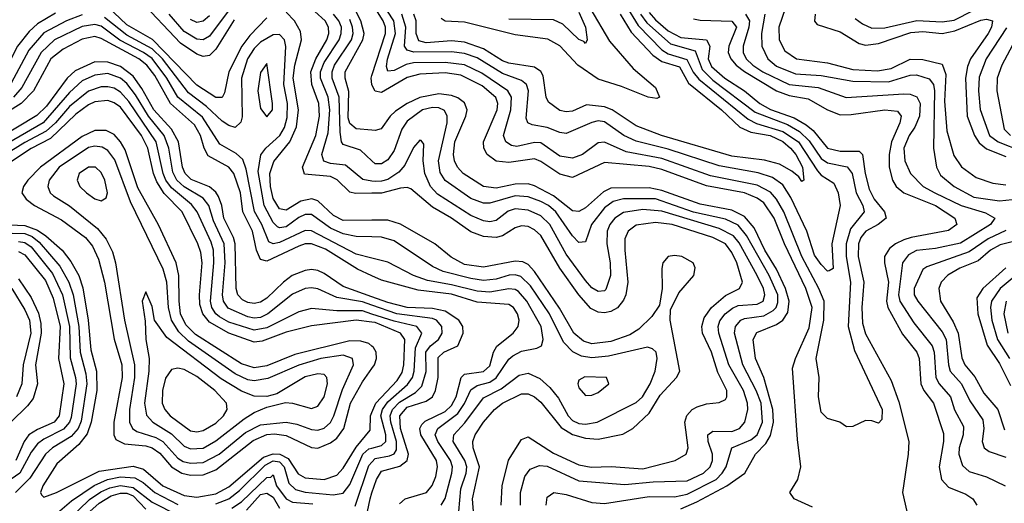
# Model space of a CAD drawing. Header units: inches. Extents: x 501365 to 657855, y 482276 to 547543.
# Tile 578 of 656: x 588894 to 591986, y 516896 to 518413. Entities that reach past the tile are written whole.
import ezdxf

# ---------------------------------------------------------------- set-up
doc = ezdxf.new("R2010")
doc.units = ezdxf.units.IN
doc.header["$MEASUREMENT"] = 0
doc.layers.add('A5581', color=7, linetype='Continuous')
doc.layers.add('A5591', color=7, linetype='Continuous')

msp = doc.modelspace()

# ---------------------------------------------------------------- linework, layer by layer
at = {"layer": 'A5581', "color": 5}
for points, elevation in [([(589664.7, 518595.3), (589490, 518361), (589470, 518349.9), (589450, 518352.2), (589410, 518376.3), (589363.4, 518430)], 2360), ([(589090, 518427.9), (589041, 518410), (588970, 518372.1), (588922.8, 518317.2), (588866.5, 518213.5), (588848.2, 518190), (588730, 518108.2), (588690, 518094.5), (588670, 518095.1), (588550, 518147.7), (588510, 518152.8), (588414.4, 518154.4), (588384, 518164), (588330, 518217.6), (588230, 518284.5), (588166.5, 518350), (588085, 518405), (587982.1, 518502.1)], 2440), ([(589670, 518418.8), (589616.7, 518363.3), (589591.5, 518330), (589550.3, 518250), (589536.6, 518183.4), (589530, 518169.4), (589510, 518169.3), (589450, 518207.9), (589310.8, 518350.8), (589230, 518397), (589150, 518473.6)], 2420), ([(589566.8, 518413.2), (589510, 518320.6), (589490, 518301.1), (589470, 518297.7), (589450, 518305.4), (589399.1, 518339.1), (589270, 518476.9)], 2380), ([(590000, 517868.9), (589948.2, 517868.2), (589930, 517871.5), (589890.8, 517910.8), (589870, 517920.7), (589788.2, 517928.2), (589781.4, 517950), (589823.9, 518050), (589835.2, 518110), (589833, 518150), (589810.9, 518210), (589807.9, 518250), (589823.5, 518290), (589858, 518350), (589864.4, 518370), (589863.4, 518390), (589852.8, 518410), (589787.7, 518467.7)], 2380), ([(590000, 517784), (589910, 517783.3), (589879, 517799), (589830, 517844.4), (589810.8, 517850.8), (589776.7, 517843.3), (589730, 517815.7), (589710, 517820.1), (589690, 517852.4), (589681.4, 517890), (589678.8, 517930), (589691.8, 517968.2), (589742.4, 518030), (589763, 518077), (589769.5, 518130), (589753, 518230), (589757.3, 518270), (589778.9, 518350), (589775.9, 518375.9), (589756.4, 518410), (589730, 518437)], 2420), ([(590000, 518066.2), (589950, 518070.4), (589930, 518087.9), (589925.2, 518105.2), (589927.7, 518187.7), (589915.8, 518230), (589916.1, 518250), (589971.7, 518350), (589975.1, 518370), (589965.3, 518410), (589945.8, 518445.8)], 2320), ([(589005.9, 518434.1), (588950, 518400.2), (588923.9, 518376.1), (588886.6, 518330), (588835.4, 518230), (588815.7, 518204.3), (588730, 518140), (588690, 518125.9), (588670, 518127.6), (588570, 518176.4), (588530, 518182.9), (588430, 518186.4), (588398.3, 518198.3), (588345.3, 518245.3), (588250, 518308.7), (588190.5, 518370.5), (588108.7, 518428.7)], 2420), ([(590000, 517731.6), (589950, 517732.7), (589910, 517741.5), (589870, 517759.5), (589810, 517801.5), (589790, 517802.2), (589770, 517792.7), (589730, 517763), (589710, 517759.7), (589703.6, 517763.6), (589690, 517776.9), (589661.4, 517830), (589642.9, 517937.1), (589651.4, 517988.6), (589667.1, 518010), (589710.9, 518050), (589725.4, 518074.6), (589733.6, 518106.4), (589734.2, 518150), (589723.5, 518210), (589729.4, 518329.4), (589725, 518350), (589710, 518367.1), (589690, 518365.9), (589650, 518342.4), (589630, 518322.8), (589609.4, 518290), (589590.3, 518230), (589591.9, 518108.1), (589588, 518092), (589570, 518075.2), (589550, 518081.3), (589530, 518095), (589480.7, 518140.6), (589424, 518184), (589341.8, 518290), (589310, 518321.6), (589230, 518364.2), (589160.2, 518420.2)], 2440), ([(589490, 518425), (589470, 518408.1), (589450, 518404.8), (589430, 518413.5)], 2340), ([(590000, 517906.8), (589971.5, 517911.5), (589916.7, 517956.7), (589870, 517961.6), (589848.7, 517968.7), (589842.3, 517990), (589861.9, 518058.1), (589867.9, 518130), (589862.4, 518170), (589837.9, 518230), (589838.6, 518250), (589850, 518279), (589896.6, 518350), (589903.5, 518370), (589903.8, 518390), (589896.4, 518410), (589879.3, 518430)], 2360), ([(590000, 517970.3), (589963.6, 518003.6), (589910, 518021.3), (589904.2, 518030), (589899.9, 518059.9), (589896.9, 518170), (589874.5, 518230), (589874.6, 518250), (589882.2, 518270), (589935.2, 518350), (589940.4, 518370), (589938.9, 518390), (589930, 518414.1)], 2340), ([(590000, 517664.8), (589950, 517677.2), (589810, 517750.7), (589790, 517751.9), (589710, 517714.4), (589690, 517709.9), (589676.1, 517716.1), (589654.3, 517770), (589630.8, 517810.8), (589604.4, 517944.4), (589594.2, 517974.2), (589573.1, 517993.1), (589522.2, 518022.2), (589467.5, 518107.5), (589390.2, 518170.2), (589355.8, 518230), (589310, 518290.9), (589282.9, 518310), (589208.4, 518348.4), (589150, 518392.4), (589130, 518398.2), (589090, 518392.1), (589002.7, 518350), (588961.1, 518310), (588900.1, 518199.9), (588873.8, 518170)], 2460), ([(590000, 517609.6), (589954.3, 517630), (589853.6, 517693.6), (589810, 517710.3), (589790, 517709.8), (589770, 517703), (589670, 517655.8), (589650, 517660.7), (589637.4, 517690), (589625, 517750), (589594.9, 517810), (589587.2, 517870), (589566.3, 517930), (589550, 517950.5), (589485.7, 517985.7), (589472.6, 518010), (589461.4, 518050), (589443.1, 518083.1), (589367.6, 518150), (589317.9, 518237.9), (589292.5, 518270), (589267.5, 518290), (589150, 518354.4), (589130, 518360.1), (589090, 518352), (589030, 518320.7), (588991.9, 518290), (588936.6, 518190), (588898, 518150), (588745.2, 518054.8)], 2480), ([(590000, 517543.6), (589910, 517575.8), (589850, 517616.3), (589830, 517626.2), (589810, 517629.4), (589790, 517626.6), (589749.7, 517610), (589722.4, 517590), (589670, 517539.1), (589650, 517527.1), (589630, 517522.6), (589610, 517525.3), (589593.6, 517533.6), (589579.2, 517550), (589573.2, 517570), (589570.3, 517710), (589564.9, 517730), (589534.8, 517790), (589528.4, 517830), (589518.5, 517858.5), (589510, 517872), (589490, 517888.5), (589432.1, 517912.1), (589413, 517930), (589405, 517950), (589392.2, 518030), (589370.8, 518070), (589315.3, 518130), (589277.7, 518197.7), (589250, 518235.8), (589210, 518266.4), (589170, 518280), (589130, 518281), (589067.8, 518252.2), (589042.3, 518230), (588977.7, 518142.3), (588947.7, 518112.3), (588770, 518005.4)], 2520), ([(590000, 517517.5), (589970, 517528), (589890, 517541.3), (589830, 517568.7), (589810, 517571.8), (589790, 517569.3), (589750, 517552.4), (589673.2, 517490), (589650, 517478.8), (589630, 517476.4), (589610, 517480.4), (589548.4, 517508.4), (589533.8, 517530), (589530.8, 517550), (589538.9, 517650), (589535.5, 517710), (589502.4, 517782.4), (589487.8, 517830), (589470, 517853.4), (589410, 517888.4), (589387.2, 517910), (589374.9, 517934.9), (589362.2, 518010), (589347.6, 518050), (589297.9, 518110), (589257.3, 518177.3), (589230, 518212.9), (589209.9, 518230), (589170, 518244.2), (589130, 518239.3), (589090, 518221), (589050, 518185), (588967.2, 518090), (588730, 517952.4)], 2540), ([(590000, 518208.7), (589999.4, 518210), (589997.3, 518230), (590000, 518238.5)], 2280), ([(590000, 517489.5), (589970, 517499.2), (589890, 517499.6), (589810, 517506.9), (589770, 517496.4), (589670, 517446.1), (589630, 517438.5), (589550, 517464.4), (589520.8, 517480.8), (589509.3, 517490), (589497, 517510), (589492.6, 517530), (589503.1, 517650), (589502, 517690), (589495.1, 517715.1), (589451.3, 517810), (589433.7, 517833.7), (589370, 517885.5), (589352.5, 517910), (589344, 517930), (589322.2, 518030), (589236.7, 518156.7), (589210, 518185.8), (589190, 518197.8), (589170, 518202.9), (589150, 518202.9), (589110, 518189.3), (589050, 518140.4), (589006.4, 518090), (588976.7, 518063.3), (588910, 518028.3), (588750, 517929)], 2560), ([(590000, 517464), (589950, 517470), (589810, 517453), (589730, 517432.6), (589655.5, 517404.5), (589630, 517401.5), (589550, 517429.8), (589490, 517464.5), (589468.5, 517490), (589459.3, 517519.3), (589457.9, 517550), (589466.4, 517650), (589462.8, 517682.8), (589453, 517710), (589403.6, 517810), (589347.9, 517867.9), (589324, 517904), (589313.7, 517930), (589295.6, 518010), (589276.3, 518050), (589210, 518139), (589190, 518152.7), (589170, 518159.5), (589130, 518155.8), (589110, 518145.7), (589070, 518116.3), (588990, 518040), (588930, 518008.8), (588773.4, 517906.6)], 2580), ([(590000, 517388.7), (589990, 517396.8), (589964.5, 517404.5), (589930, 517405.3), (589757.6, 517362.4), (589670, 517327), (589630, 517320.6), (589590, 517332.9), (589445.6, 517425.6), (589415.9, 517455.9), (589399.1, 517490), (589394.1, 517530), (589393.2, 517610), (589384.6, 517650), (589330, 517769.4), (589265.1, 517885.1), (589224.7, 518004.7), (589210, 518030.3), (589190, 518052.6), (589165.3, 518065.3), (589130, 518065.2), (589090, 518047.1), (588959.6, 517950), (588919.5, 517910), (588905.9, 517890), (588900.9, 517870), (588913.7, 517850), (588939.9, 517830), (589024.9, 517784.9), (589100.5, 517730), (589122.5, 517702.5), (589141.3, 517661.3), (589160.4, 517590), (589190.8, 517410.8), (589214.1, 517330), (589215.4, 517290), (589189.8, 517149.8), (589189.3, 517110), (589196.1, 517096.1), (589222.5, 517082.5), (589290, 517075.7), (589310, 517069.7), (589333.3, 517053.3), (589370, 517009.8), (589403, 516990), (589430, 516983.9), (589470, 516985.1), (589510, 517001), (589627.2, 517092.8), (589670, 517111.1), (589693.8, 517113.8), (589730, 517108.7), (589810, 517070.3), (589830, 517069), (589870, 517085), (589890, 517100.3), (589911.7, 517130), (589932.1, 517210), (589970, 517276.9), (590000, 517318.4)], 2620), ([(588770, 517773.2), (588910, 517767.8), (588950, 517752.9), (588975.4, 517735.4), (589026.8, 517690), (589054.3, 517654.3), (589079.4, 517610), (589091.6, 517571.6), (589108.7, 517470), (589117.6, 517377.7), (589135, 517310), (589135.8, 517250), (589118.3, 517150), (589105.9, 517114.1), (589079.5, 517080.5), (589010, 517019), (588966.9, 516950), (588959.4, 516930), (588961.7, 516921.7), (588970, 516915.2), (589009.5, 516929.5), (589143.4, 516996.6), (589250, 517012.2), (589282.7, 517002.7), (589343.7, 516950), (589410, 516920.1), (589450, 516915.4), (589510, 516925.6), (589550, 516947.4), (589659.5, 517040.5), (589690, 517051.3), (589710.3, 517050.3), (589736.4, 517036.4), (589767.9, 516987.9), (589790, 516975.3), (589850, 516970.3), (589890, 516983.6), (589910, 517005.8), (589950, 517071.6), (589994.7, 517125.3), (589995.7, 517170), (590000, 517180.4)], 2580), ([(588870, 517743.4), (588910, 517741.9), (588932.9, 517732.9), (588955.3, 517715.3), (589020.1, 517640.1), (589048.4, 517590), (589061.2, 517550), (589079.7, 517450), (589083.7, 517370), (589101.4, 517301.4), (589104.5, 517270), (589086.4, 517153.6), (589077.3, 517130), (589054.9, 517105.1), (588997.2, 517070), (588975.3, 517050), (588925.8, 516974.2), (588880.2, 516930)], 2560), ([(588890, 517716.7), (588910, 517713.6), (588930, 517700.7), (588997.2, 517617.2), (589028.1, 517550), (589050, 517450), (589051.8, 517351.8), (589069.5, 517290), (589070.7, 517270), (589054.9, 517165.1), (589049.8, 517150), (589031.5, 517128.5), (588970, 517096.9), (588950, 517082), (588930, 517056.2), (588894.1, 516990), (588808.1, 516931.9)], 2540), ([(588890, 517685.6), (588910, 517675.8), (588974.5, 517594.5), (588999.3, 517539.3), (589020.9, 517450), (589015.3, 517350), (589032.8, 517270), (589017.7, 517170), (589001.7, 517150), (588950, 517127.7), (588922.8, 517110), (588907.5, 517090), (588881.9, 517030)], 2520), ([(588890, 517600.3), (588930, 517541.1), (588952.3, 517492.3), (588960, 517460), (588961.1, 517430), (588943.2, 517330), (588949.6, 517270), (588935.6, 517224.4), (588918.7, 517201.3), (588866.3, 517150)], 2480), ([(588868.7, 517570), (588910, 517502.2), (588924.1, 517470), (588929, 517430), (588904.4, 517330), (588900.4, 517270), (588883.2, 517230)], 2460), ([(589510, 516893.8), (589550.3, 516909.7), (589584.2, 516935.8), (589664.5, 517015.5), (589690, 517028.5), (589710, 517025.6), (589724.6, 517010), (589738.5, 516958.5), (589759.3, 516939.3), (589790, 516931), (589878, 516921.9), (589910, 516927.7), (589930, 516954.3), (589971.5, 517050), (589990, 517066.4), (590000, 517069)], 2560), ([(589947, 516887), (589990, 517014), (590000, 517024.9)], 2540), ([(589560, 516880.1), (589590, 516900.2), (589670, 516976.1), (589682, 516978), (589690, 516984.9), (589699.8, 516950), (589730, 516909.8), (589750, 516899.3), (589814.3, 516894.3)], 2540), ([(588990, 516847.3), (589056.6, 516903.4), (589128.1, 516951.9), (589169.9, 516970.1), (589210, 516978.7), (589255.8, 516975.8), (589281, 516961), (589317.7, 516930), (589390, 516892.1)], 2560), ([(589011.2, 516808.8), (589112.9, 516907.1), (589148.6, 516931.4), (589176.3, 516943.7), (589210, 516951), (589250, 516945.5), (589310, 516899.4), (589390, 516857.9)], 2540), ([(589114.1, 516870), (589143.6, 516896.4), (589180.8, 516919.2), (589210, 516927.8), (589230, 516927.1), (589250, 516918.9), (589290, 516877.2)], 2520), ([(589605.7, 516874.3), (589650, 516923.5), (589670, 516927.5), (589690, 516914.4), (589710, 516880.7)], 2520), ([(589985.8, 516870), (589994, 516910), (590000, 516928)], 2520)]:
    msp.add_lwpolyline(points, dxfattribs=dict(at, elevation=elevation))
for points, elevation in [([(589670, 518275.3), (589650, 518247.8), (589641.1, 518190), (589650, 518134.3), (589670, 518108.6), (589687.2, 518130), (589688, 518150)], 2460), ([(589130, 518016.4), (589110, 518011.6), (589017.3, 517950), (588986.7, 517910), (588981.8, 517890), (588989.2, 517870), (589000.1, 517860.1), (589050, 517828.7), (589138.1, 517758.1), (589164.8, 517724.8), (589184.7, 517684.7), (589194.1, 517650), (589222.6, 517470), (589254.7, 517330), (589253.8, 517290), (589238.5, 517190), (589238.6, 517150), (589247.9, 517130), (589261.1, 517121.1), (589321.7, 517101.7), (589342.9, 517090), (589390, 517037.2), (589406.9, 517026.9), (589430, 517021.2), (589470, 517023.7), (589520.1, 517050), (589602.5, 517117.5), (589650, 517141.7), (589730, 517150.3), (589763.9, 517143.9), (589810, 517126.8), (589830, 517125.4), (589850, 517131.9), (589870, 517149.3), (589880.2, 517170), (589907, 517253), (589942.1, 517330), (589939.1, 517350), (589910, 517360.1), (589839.8, 517350), (589770, 517329.2), (589673.1, 517286.9), (589630, 517280.4), (589610, 517283.5), (589570, 517301.7), (589424.1, 517404.1), (589393.3, 517433.3), (589370.7, 517470), (589361.3, 517510), (589355.3, 517590), (589344.5, 517630), (589241.6, 517841.6), (589192.9, 517972.9), (589170, 518003), (589153, 518013)], 2640), ([(589110, 517950.7), (589080.4, 517930), (589074.1, 517910), (589083, 517890), (589103.9, 517870), (589130, 517850.9), (589150, 517844.8), (589165.4, 517854.6), (589169, 517870), (589160.6, 517910), (589150, 517933.9), (589131.4, 517950)], 2660), ([(589290, 517559.6), (589278.2, 517530), (589287.3, 517467.3), (589289.7, 517410), (589300.1, 517350), (589299.4, 517310), (589285.2, 517210), (589291.9, 517171.9), (589311.4, 517150), (589370, 517113.8), (589410, 517074.5), (589430, 517066.4), (589470, 517068.9), (589510, 517091.6), (589599.1, 517160.9), (589630, 517180.4), (589670, 517197.3), (589728.5, 517211.5), (589750, 517210.1), (589810, 517193.5), (589830, 517200.6), (589850, 517230.2), (589859.8, 517270), (589858.7, 517290), (589850, 517299.9), (589830, 517302.3), (589790, 517292.5), (589701.3, 517238.7), (589669.7, 517230.3), (589630, 517231.7), (589590, 517247), (589526.6, 517286.6), (589355.6, 517415.6), (589316.6, 517470), (589310, 517513.2)], 2660), ([(589390, 517320.1), (589370, 517315.2), (589351.8, 517288.2), (589341.7, 517250), (589341.2, 517210), (589349, 517190), (589366.6, 517170), (589430, 517122.8), (589450, 517119.6), (589470, 517123.6), (589510, 517146.6), (589534.1, 517170), (589544.9, 517190), (589542.8, 517210), (589506.8, 517250), (589450, 517293.5), (589410, 517315.3)], 2680)]:
    msp.add_lwpolyline(points, close=True, dxfattribs=dict(at, elevation=elevation))
at = {"layer": 'A5591', "color": 5}
for points, elevation in [([(590842.9, 518430), (590863.2, 518403.2), (590937.3, 518337.3), (591015.2, 518315.2), (591036.9, 518256.9), (591070, 518223.7), (591203.3, 518123.3), (591304.3, 518084.3), (591342, 518062), (591372.9, 518032.9), (591410, 517977.3), (591430, 517964), (591491.8, 517951.8), (591508, 517930), (591520.8, 517870), (591541.5, 517830), (591545.5, 517810), (591503.1, 517756.9), (591489, 517710), (591489.1, 517670), (591502.4, 517590), (591495, 517450), (591515.3, 517375.3), (591601.6, 517190), (591601.1, 517158.9), (591590, 517147), (591570, 517154.5), (591550, 517155.1), (591510, 517136.2), (591490, 517135.1), (591468.7, 517150), (591430, 517162), (591410, 517181.2), (591402.4, 517230), (591404.7, 517290), (591394.4, 517350), (591418.8, 517470), (591419.5, 517530), (591403.3, 517570), (591350, 517670), (591292.8, 517810), (591270.2, 517850), (591251.6, 517871.6), (591210, 517894.4), (591062.9, 517922.9), (590910, 517977.5), (590798.2, 517998.2), (590730, 518028.8), (590710, 518027.2), (590661.2, 517990), (590630, 517978.3), (590590, 517984.6), (590530, 518026.7), (590510, 518027.4), (590454.8, 518014.8), (590438.1, 518018.1), (590419.9, 518030), (590413.3, 518050), (590435.9, 518130), (590437.9, 518170), (590427, 518190), (590344.9, 518244.9), (590290, 518271.9), (590230, 518279.3), (590130, 518277.7), (590107.5, 518272.4), (590070, 518254.2), (590050, 518251.9), (590046, 518266), (590049, 518289), (590074.2, 518370), (590068.7, 518410), (590028.3, 518470)], 2260), ([(591517, 518417), (591539.9, 518399.9), (591570, 518387), (591610, 518387.5), (591711.1, 518411.1), (591790, 518406.7), (591828.2, 518411.8), (591950, 518473.2)], 2440), ([(590000, 518238.5), (590042.3, 518370), (590042, 518390), (590035.4, 518410), (590000, 518465.8)], 2280), ([(590797.5, 518457.5), (590835.4, 518395.4), (590910, 518318.8), (590930, 518306), (590988.5, 518288.5), (591008.4, 518248.4), (591026.2, 518226.2), (591180.9, 518100.9), (591207.9, 518087.9), (591290, 518062.7), (591338.8, 518030), (591398.6, 517938.6), (591410, 517924.9), (591450, 517899.8), (591464.1, 517870), (591469.7, 517830), (591443.7, 517710), (591447.8, 517632.2), (591435.4, 517624.6), (591430, 517624.4), (591410, 517644.8), (591390, 517674.1), (591365.7, 517750), (591315.6, 517855.6), (591290, 517894.6), (591257.9, 517917.9), (591212.8, 517932.8), (591090, 517954.9), (590930, 518007.2), (590830, 518031.6), (590791.2, 518050), (590730, 518093.1), (590710, 518096.2), (590690, 518090.8), (590610, 518056.5), (590590, 518059), (590550, 518074.7), (590503.1, 518083.1), (590489.4, 518089.4), (590483.8, 518103.8), (590491.8, 518190), (590484.7, 518210), (590470, 518222.3), (590410, 518244.4), (590330, 518293.4), (590290, 518307.5), (590250, 518312.7), (590131.4, 518311.4), (590110, 518317.2), (590101.8, 518330), (590106.2, 518390), (590093.2, 518430)], 2240), ([(590683.6, 518450), (590745.3, 518345.3), (590820.3, 518260.3), (590890, 518200.9), (590902.6, 518170), (590894.4, 518165.6), (590867.4, 518170), (590783.5, 518203.5), (590710, 518226.2), (590646.4, 518270), (590590, 518331.2), (590552.4, 518352.4), (590450, 518365.5), (590290, 518405.9), (590230, 518408.7), (590217, 518417)], 2180), ([(591299, 518450), (591277.5, 518390), (591278.3, 518350), (591295.9, 518315.9), (591332.9, 518290), (591430, 518277.4), (591510, 518257.3), (591587.2, 518252.8), (591630, 518260), (591690, 518289.8), (591730, 518288.6), (591790, 518274.1), (591801.6, 518241.6), (591797.4, 518157.4), (591804.8, 518064.8), (591827, 517987), (591851.3, 517951.3), (591897.6, 517917.6), (591950, 517899.8), (591990, 517894.9)], 2380), ([(590778.8, 518430), (590814.2, 518374.2), (590882.3, 518302.3), (590910, 518282.3), (590965.2, 518265.2), (590994.4, 518214.4), (591097.2, 518130), (591155.4, 518075.4), (591190, 518060.6), (591250, 518049.8), (591290, 518030.6), (591314.2, 518010), (591330.7, 517990), (591351.6, 517950), (591356.2, 517910), (591350, 517905), (591339.9, 517919.9), (591318, 517938), (591279.9, 517959.9), (591232.7, 517972.7), (591130, 517984.6), (590909.2, 518050), (590830, 518080.4), (590753.8, 518130), (590730, 518140.2), (590674, 518146), (590630, 518126.5), (590610, 518124.3), (590590, 518128.6), (590554, 518154), (590546.9, 518170), (590537.3, 518237.3), (590530.3, 518250.3), (590510, 518264.1), (590430, 518276.4), (590410, 518283.9), (590350, 518321.9), (590290, 518342.7), (590250, 518347.3), (590170, 518340.1), (590147.1, 518347.1), (590139, 518370), (590138.9, 518410), (590131.4, 518430)], 2220), ([(590650, 518436.5), (590670, 518390.2), (590676.1, 518350), (590670, 518338.5), (590665, 518345), (590650, 518350.6), (590599, 518399), (590570, 518413.1), (590430, 518414.8)], 2160), ([(590870, 518435.7), (590890, 518412.2), (590930, 518378.5), (590970, 518357.1), (591050.8, 518350), (591061.1, 518330), (591055.7, 518290), (591066.2, 518266.2), (591108.4, 518230), (591169.5, 518189.5), (591217.7, 518150), (591251.5, 518131.5), (591325.6, 518105.6), (591363.1, 518083.1), (591385.6, 518065.6), (591430.7, 518010), (591470, 518000.2), (591530, 518000.6), (591540.6, 517990), (591548.5, 517930), (591561.3, 517881.3), (591576.8, 517850), (591608.9, 517810), (591614.2, 517790), (591589.7, 517770.3), (591550.4, 517749.6), (591534.6, 517730), (591527.6, 517710), (591526.4, 517670), (591544.2, 517590), (591538.3, 517510), (591540.6, 517460.6), (591550, 517427.9), (591630, 517280.9), (591653.9, 517213.9), (591685.5, 517090), (591683.6, 517050), (591665.9, 516930), (591679.2, 516870)], 2280), ([(591010, 518415.9), (591030, 518411.9), (591130, 518408.5), (591144.6, 518390), (591120.9, 518330), (591118.9, 518310), (591126.6, 518290), (591144, 518270), (591170, 518250.6), (591270, 518189.9), (591310, 518175.4), (591370, 518164.4), (591430.1, 518130), (591470, 518115), (591504.8, 518115.2), (591610, 518129.8), (591650, 518125.8), (591661.7, 518110), (591657.6, 518090), (591631.5, 518030), (591624, 517990), (591624.5, 517950), (591634.5, 517910), (591645.9, 517890), (591669.7, 517869.7), (591769.7, 517830), (591830.1, 517790), (591836.2, 517770), (591810, 517751.3), (591693.2, 517730), (591670, 517722), (591643.4, 517710), (591624.6, 517695.4), (591609.5, 517670), (591609.3, 517650), (591621.4, 517590), (591615.2, 517530), (591619.9, 517510), (591666.2, 517426.2), (591710.4, 517370), (591718.1, 517350), (591723.5, 517270), (591733, 517250), (591762.9, 517210), (591794.5, 517114.5), (591794.9, 517090), (591781.4, 517010), (591788.3, 516970), (591810, 516946.7), (591864.3, 516924.3), (591887.2, 516910), (591899.2, 516890)], 2320), ([(591173, 518430), (591185.3, 518410), (591183.5, 518390), (591165.4, 518330), (591165.9, 518310), (591175.1, 518290), (591195.9, 518270), (591227.4, 518250), (591310, 518209.9), (591400.8, 518200.8), (591489.5, 518169.5), (591670, 518180.2), (591690, 518179), (591710.9, 518170.9), (591721.8, 518150), (591719.6, 518110), (591704.2, 518075.8), (591686.4, 518050), (591670.4, 518010), (591672.7, 517970), (591690.5, 517930), (591731, 517890), (591767.6, 517870), (591850, 517829.6), (591927, 517807), (591956, 517790), (591941.8, 517770), (591848, 517712), (591770, 517695.2), (591710, 517688.5), (591684.2, 517675.8), (591665.9, 517650), (591653.3, 517550), (591657.5, 517530), (591701.7, 517461.7), (591759.5, 517390), (591765.2, 517370), (591770.3, 517290), (591780.6, 517270), (591816.8, 517230), (591829.2, 517189.2), (591857, 517137), (591856.8, 517110), (591843.9, 517070), (591843.2, 517050), (591854.2, 517014.2), (591875.5, 516995.5), (591930, 516978.5), (591988.6, 516950)], 2340), ([(591233.9, 518430), (591223.4, 518370), (591224, 518330), (591242.9, 518290), (591270, 518267.3), (591330, 518243), (591410, 518238.5), (591510, 518220.5), (591621.8, 518218.2), (591690, 518238.8), (591710, 518240.4), (591750, 518227.3), (591762.9, 518210), (591766.7, 518190), (591763.5, 518010), (591772.7, 517950), (591784.8, 517924.8), (591827.7, 517890), (591890, 517856.5), (591970, 517844.9), (592050, 517853.2)], 2360), ([(591391.9, 518430), (591390, 518409), (591397.8, 518397.8), (591470, 518375.5), (591530, 518338.9), (591550, 518333), (591590, 518338), (591692.5, 518372.5), (591730, 518376.2), (591790.3, 518370.3), (591830, 518378.6), (591911.6, 518411.6), (591930, 518415.3), (591948.1, 518410), (591945.2, 518390), (591934.7, 518370), (591879.9, 518290), (591870, 518266), (591864.1, 518230), (591869.3, 518110), (591891.6, 518050), (591906.7, 518026.7), (591930, 518008.1), (591990, 517983.6)], 2420), ([(592051.7, 518410), (591977.8, 518270), (591962.7, 518230), (591962.4, 518190), (591984.6, 518070), (592004.5, 518050)], 2460), ([(591992.9, 518387.1), (591928.2, 518290), (591907.1, 518232.9), (591904.6, 518190), (591910, 518131.8), (591939.1, 518050), (591966.3, 518030), (592040.3, 518000.3)], 2440), ([(591383.4, 516883.4), (591326.2, 516910), (591311.6, 516930), (591337.3, 516970), (591346.6, 517010), (591336.3, 517096.3), (591320.8, 517319.2), (591329.5, 517350), (591373.3, 517446.7), (591382.1, 517510), (591362.8, 517570), (591295.6, 517710), (591262.7, 517790), (591230, 517838.4), (591210, 517853.3), (591170, 517869.8), (591050, 517891.5), (590910, 517943.5), (590870, 517952.9), (590730, 517964.8), (590630, 517918.4), (590590, 517928.4), (590530, 517967.9), (590510, 517976.3), (590430, 517964.9), (590389.6, 517969.6), (590361.6, 517990), (590350.8, 518010), (590349.7, 518030), (590393.5, 518130), (590395.5, 518150), (590389, 518169), (590346.1, 518206.1), (590279.5, 518239.5), (590230, 518246.3), (590150, 518242.2), (590110, 518231.6), (590030, 518184.9), (590010, 518189.3), (590000, 518208.7)], 2280), ([(590970, 516878.2), (591020.2, 516899.8), (591113.9, 516950), (591170.8, 516990), (591204.3, 517050), (591236.3, 517083.7), (591251.3, 517108.7), (591260.6, 517150), (591258.5, 517190), (591230.6, 517290.6), (591204.1, 517350), (591196.6, 517410), (591208.8, 517431.2), (591270, 517456.6), (591290, 517470.7), (591305.6, 517494.4), (591310.3, 517530), (591298.8, 517570), (591270.6, 517630), (591234.1, 517690), (591200.5, 517760.5), (591170, 517796.1), (591130, 517815.2), (591030, 517834.6), (590910, 517877.2), (590870, 517885.9), (590750, 517884.5), (590726.5, 517873.5), (590670, 517822.7), (590650, 517811.8), (590630, 517813), (590570, 517860.7), (590510, 517892.2), (590490, 517898), (590450, 517897.2), (590390, 517885), (590349.8, 517889.8), (590286.6, 517930), (590268.2, 517950), (590258.8, 517970), (590255.6, 517990), (590260.6, 518030), (590295.1, 518110), (590298.4, 518130), (590290, 518151.9), (590270, 518167.9), (590250, 518175.7), (590210, 518180.1), (590150, 518169.4), (590110, 518150.2), (590074.2, 518125.8), (590056.8, 518110), (590029.1, 518070.9), (590010, 518065.4), (590000, 518066.2)], 2320), ([(590546.8, 516890), (590550, 516914.9), (590570.5, 516929.5), (590610, 516923.5), (590690, 516898.6), (590730, 516894.5), (590870, 516916.5), (590950, 516915.8), (590990, 516924.2), (591080.4, 516970), (591100, 516990), (591111.7, 517010), (591130.4, 517070), (591190, 517094.5), (591210, 517110.5), (591226.5, 517150), (591221.8, 517210), (591206.5, 517250), (591165, 517330), (591138.3, 517430), (591141.7, 517450), (591158.4, 517470), (591170, 517475.5), (591230, 517483.7), (591259.8, 517500.2), (591268.7, 517510), (591274.2, 517525.8), (591273.9, 517550), (591247.3, 517610), (591176.2, 517736.2), (591150, 517767.9), (591110, 517786.8), (591010, 517809.4), (590890, 517850.6), (590789.4, 517850.6), (590757.3, 517842.7), (590730, 517823.2), (590688.9, 517770), (590670, 517715.8), (590650, 517713.6), (590630, 517734.9), (590577.2, 517810), (590554.3, 517830), (590530, 517842.4), (590490, 517857.6), (590450, 517860.9), (590370, 517837.1), (590350, 517837.3), (590310, 517851.9), (590230, 517908.3), (590214, 517934), (590208.5, 517970), (590235.7, 518090), (590236.3, 518110), (590227.9, 518127.9), (590210, 518136.3), (590190, 518138.1), (590158.3, 518130), (590110, 518095.1), (590093.5, 518070), (590070, 518002.9), (590050, 517973.4), (590030, 517960.7), (590010, 517961.1), (590000, 517970.3)], 2340), ([(590466.8, 516890), (590466.7, 516930), (590479.9, 516980.1), (590497.2, 517002.8), (590525.5, 517014.5), (590550, 517011.7), (590650, 516966.6), (590794.3, 516954.3), (590882.9, 516962.9), (590990, 516966.6), (591041, 516990), (591061.4, 517010), (591069.6, 517030), (591069.4, 517050), (591055.9, 517090), (591055, 517110), (591070, 517121.9), (591130, 517121.1), (591154, 517130), (591170.9, 517150), (591180.1, 517190), (591179.5, 517210), (591166.3, 517250), (591120.3, 517330), (591088.7, 517430), (591086.8, 517450), (591092.1, 517467.9), (591108.7, 517490), (591131.7, 517508.4), (591150, 517516.3), (591210, 517520.5), (591228.8, 517530), (591233.4, 517550), (591228.9, 517570), (591209.3, 517610), (591152.7, 517712.7), (591134.9, 517734.9), (591090, 517758.4), (590910, 517812), (590850, 517817.3), (590790, 517808.1), (590762.4, 517790), (590746.6, 517770), (590738.8, 517750), (590737, 517710), (590747.5, 517650), (590748.5, 517610), (590733.9, 517566.1), (590730, 517562), (590710, 517560.4), (590690, 517572.2), (590670, 517595.1), (590610, 517677.8), (590558.7, 517770), (590530, 517797.8), (590490, 517815.6), (590450, 517819.5), (590428.1, 517811.9), (590390, 517782.9), (590370, 517778.9), (590350, 517781.6), (590310, 517798.9), (590205.9, 517865.9), (590183.5, 517890), (590166.1, 517930), (590161.2, 517970), (590162.5, 518022.5), (590154.1, 518034.1), (590150, 518035.3), (590130, 518011.6), (590103, 517957), (590084.8, 517935.2), (590050, 517911.9), (590030, 517906.6), (590010, 517905.2), (590000, 517906.8)], 2360), ([(590406.1, 516890), (590408.6, 516950), (590429, 517031), (590470, 517096), (590490, 517104.5), (590570, 517052.7), (590650, 517016.4), (590688.6, 517008.6), (590751.5, 517011.5), (590850, 517003.7), (590952.4, 517030), (590986.9, 517050), (590993.1, 517070), (590982.1, 517150), (590988.7, 517171.3), (591005.6, 517190), (591021.4, 517198.6), (591050, 517208.2), (591090, 517211.9), (591110, 517221.6), (591114.5, 517230), (591113.8, 517250), (591085.9, 517305.9), (591066.4, 517370), (591038, 517430), (591035.6, 517450), (591042.8, 517477.2), (591066.3, 517510), (591110, 517547.6), (591153.6, 517570), (591163, 517590), (591145.9, 517650), (591130, 517683), (591110, 517709.4), (591070.1, 517730.1), (590942.3, 517770), (590890, 517776.9), (590830, 517768.9), (590804.6, 517750), (590794.3, 517725.7), (590793.6, 517690), (590803.3, 517590), (590797.3, 517550), (590790, 517532.9), (590770.8, 517509.2), (590750, 517497.7), (590730, 517493.3), (590710, 517495.2), (590687.3, 517507.3), (590650, 517549.6), (590590, 517633.2), (590530, 517736), (590510, 517753.9), (590490, 517764), (590470, 517766.1), (590450, 517759.8), (590410, 517735.3), (590390, 517730), (590350, 517733.1), (590310, 517747.3), (590250, 517790.7), (590190, 517824.8), (590122.4, 517882.4), (590110, 517886.5), (590090, 517884.5), (590030, 517869.3), (590000, 517868.9)], 2380), ([(590322.9, 516817), (590316, 516910), (590337.1, 517010), (590318.1, 517070), (590316.2, 517090), (590323.8, 517110), (590350, 517150.5), (590385.2, 517190), (590409.5, 517210), (590470, 517238.8), (590490, 517238.8), (590510, 517229.8), (590530, 517212.5), (590593.9, 517133.9), (590630, 517111.2), (590670, 517100.2), (590710, 517097.4), (590787.9, 517112.1), (590819.2, 517130), (590870, 517178.8), (590905.3, 517234.7), (590955.7, 517290), (590966.2, 517310), (590936.7, 517470), (590936.9, 517503.1), (590963.8, 517556.2), (591010.8, 517610), (591015, 517635), (591008.4, 517650), (590972.9, 517670), (590950, 517673.3), (590930, 517669.9), (590913.7, 517650), (590910, 517632.3), (590910.8, 517569.2), (590902.9, 517517.1), (590878.6, 517481.4), (590837.8, 517442.3), (590810, 517424.1), (590750, 517403.5), (590690, 517396), (590664, 517404), (590633.3, 517430), (590588.4, 517508.4), (590510, 517622.7), (590490, 517644.7), (590473.4, 517653.4), (590450, 517655.7), (590350, 517636.6), (590290, 517645.2), (590248.2, 517668.2), (590197.4, 517710), (590090, 517772), (590050, 517784.4), (590000, 517784)], 2420), ([(590272.8, 516870), (590279.2, 516940.8), (590295.5, 516990), (590297.3, 517010), (590291.5, 517030), (590254.9, 517090), (590257.5, 517110), (590291.9, 517148.1), (590350, 517226.3), (590405.4, 517254.6), (590461.9, 517298.1), (590490, 517304), (590527, 517287), (590558.5, 517258.5), (590585.3, 517225.3), (590615.5, 517170), (590630, 517155.1), (590650, 517145.6), (590670, 517143.5), (590706.8, 517150), (590830, 517212.4), (590849.9, 517230), (590873.3, 517270), (590888.7, 517310), (590895.2, 517350), (590892, 517370), (590880.8, 517380.8), (590865.2, 517385.2), (590742.9, 517357.1), (590690, 517352.1), (590657.7, 517357.7), (590630.5, 517370.5), (590601.3, 517401.3), (590556.9, 517490), (590498.1, 517578.1), (590467.6, 517607.6), (590450, 517612.8), (590431.1, 517611.1), (590390, 517599.1), (590350, 517595.1), (590310, 517600.9), (590223.3, 517623.3), (590190, 517638.6), (590070, 517719.3), (590030, 517731), (590000, 517731.6)], 2440), ([(591990, 517751.2), (591934.9, 517725.1), (591875.1, 517684.9), (591742.3, 517637.7), (591730, 517629.8), (591702.2, 517570), (591702.5, 517550), (591713.8, 517530), (591790, 517433.6), (591802.5, 517410), (591810, 517330), (591815.8, 517310), (591851.2, 517270), (591877, 517217), (591917.7, 517157.7), (591921.5, 517130), (591916.1, 517090), (591922.1, 517070), (591937.8, 517057.8), (591990, 517040.3)], 2360), ([(592010, 517716.3), (591972.8, 517707.2), (591942.2, 517690), (591903.4, 517656.6), (591846.4, 517633.6), (591808.4, 517611.6), (591787.2, 517590), (591779.7, 517570), (591785.3, 517530), (591824.8, 517464.8), (591840.3, 517430), (591852.2, 517352.2), (591861.4, 517330), (591892.8, 517292.8), (591920.9, 517240.9), (591965.4, 517190), (591986, 517126)], 2380), ([(590217.7, 516890), (590229.7, 516910.3), (590251.1, 516990), (590252.9, 517010), (590246.2, 517030), (590206.5, 517090), (590198.9, 517110), (590206.7, 517130), (590270, 517177.9), (590290.7, 517209.3), (590310, 517251.4), (590330, 517265.4), (590370, 517275.9), (590390, 517289.8), (590430, 517348.1), (590441.8, 517358.2), (590470, 517373.3), (590517.5, 517382.4), (590532.2, 517390), (590537.3, 517410), (590531, 517450), (590486.1, 517530), (590460.3, 517560.3), (590450, 517566.9), (590430, 517568.8), (590370, 517558.4), (590330, 517560.9), (590250, 517581.6), (590174.3, 517594.3), (590130.5, 517610), (590050, 517652.3), (590000, 517664.8)], 2460), ([(591990, 517634.4), (591917.9, 517570), (591899.5, 517540.5), (591902.9, 517490), (591931.6, 517391.6), (591970, 517334.1), (592004.8, 517264.8)], 2420), ([(590086.2, 516893.9), (590104.5, 516910), (590170.8, 516930), (590188.9, 516951.1), (590200.4, 516979.6), (590206.1, 517010), (590202.4, 517030), (590153.7, 517110), (590150, 517130), (590156.7, 517143.3), (590166.8, 517153.2), (590230, 517184.2), (590250, 517202.8), (590264.8, 517230), (590280.5, 517290), (590290, 517300.7), (590350, 517308.8), (590370, 517326.6), (590381.2, 517370), (590391.7, 517388.3), (590442.8, 517430), (590458.8, 517450), (590462.4, 517470), (590457.3, 517490), (590444.1, 517510), (590430, 517519), (590330, 517527.1), (590250, 517551.6), (590144.8, 517564.8), (590030, 517596.2), (590000, 517609.6)], 2480), ([(592010, 517601.2), (591972.5, 517570), (591945.4, 517530), (591942.5, 517510), (591946.2, 517470), (591964, 517410), (592001.9, 517350)], 2440), ([(590000, 516928), (590014.1, 516970), (590030, 516996.4), (590087.5, 517012.5), (590110.4, 517030), (590114.7, 517050), (590090, 517130), (590087.4, 517170), (590110, 517196.8), (590170, 517216.5), (590189.6, 517230), (590199.3, 517250), (590207.4, 517290), (590207.3, 517352.7), (590226, 517370), (590270, 517390.1), (590286, 517430), (590285.6, 517450), (590272.6, 517470), (590230, 517498.2), (590190, 517507.3), (590110, 517510.1), (590050, 517525.8), (590000, 517543.6)], 2520), ([(590000, 517024.9), (590010, 517035.8), (590055.5, 517044.5), (590069.4, 517050.6), (590076.7, 517063.3), (590076.9, 517090), (590058.8, 517150), (590057.3, 517170), (590064.8, 517190), (590086.5, 517213.5), (590136.9, 517243.1), (590156.9, 517263.1), (590170.3, 517309.7), (590168.7, 517370), (590183.9, 517390), (590208.6, 517410), (590220.3, 517430), (590219.6, 517450), (590203, 517470), (590190, 517475.9), (590078.3, 517490), (590000, 517517.5)], 2540), ([(591991.4, 517530), (591984.5, 517490), (591997.1, 517430)], 2460), ([(590000, 517069), (590030, 517076.8), (590043.7, 517090), (590043.9, 517110), (590028.1, 517170), (590033.4, 517190), (590050, 517214.5), (590111.7, 517268.3), (590126.8, 517290), (590132.7, 517310), (590137, 517383), (590156.4, 517430), (590141.3, 517450), (590070, 517466.9), (590000, 517489.5)], 2560), ([(590000, 517180.4), (590012.2, 517210), (590078.8, 517281.2), (590094.4, 517305.6), (590100.3, 517330), (590103.1, 517410), (590090, 517430), (590010, 517462.8), (590000, 517464)], 2580), ([(590000, 517318.4), (590008.3, 517330), (590014.5, 517350), (590013.1, 517370), (590004.8, 517384.8), (590000, 517388.7)], 2620)]:
    msp.add_lwpolyline(points, dxfattribs=dict(at, elevation=elevation))
at = {"layer": 'A5591', "color": 5, "elevation": 2460}
msp.add_lwpolyline([(590668, 517292), (590650, 517281.6), (590645.9, 517270), (590650, 517258.4), (590670, 517234.4), (590690, 517235.2), (590710, 517243.5), (590744.2, 517270), (590736.2, 517290)], close=True, dxfattribs=at)

doc.saveas('drawing.dxf')
